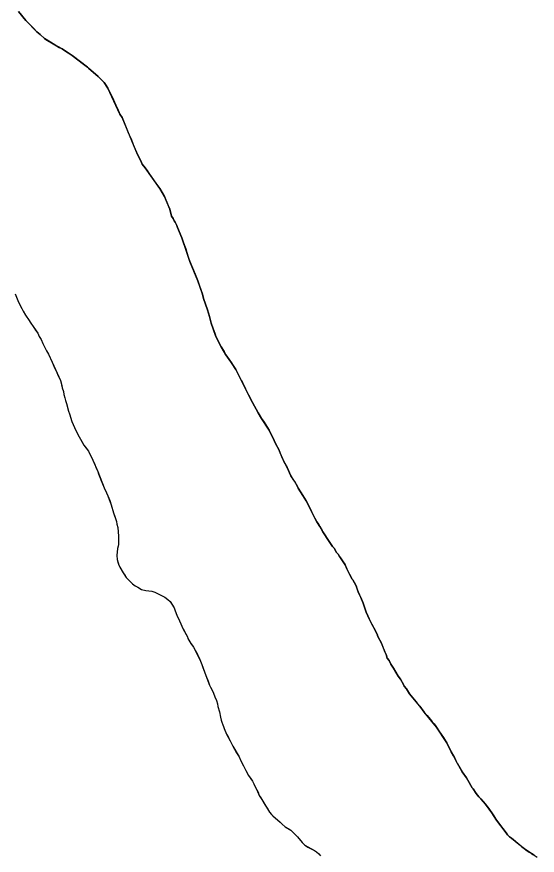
# Model space of a CAD drawing. Extents: x 3172231 to 3210228, y 940198 to 965780.
# Drawn here: x 3176747 to 3177095, y 954507 to 955068 of the extents above; entities that cross this region are included whole.
import ezdxf

# ---------------------------------------------------------------- set-up
doc = ezdxf.new("R2010")
doc.units = 0
doc.layers.add('V-SITE-VEGE', color=7, linetype='Continuous')
doc.layers.add('V-TOPO-SHOR', color=7, linetype='Continuous')

msp = doc.modelspace()

# ---------------------------------------------------------------- linework, layer by layer
at = {"layer": 'V-SITE-VEGE'}
for p, q in [((3176752.577, 955065.694), (3176747.654, 955071.604)), ((3176759.973, 955058.159), (3176752.577, 955065.694)), ((3176762.267, 955056.361), (3176759.973, 955058.159)), ((3176765.087, 955053.668), (3176762.267, 955056.361)), ((3176772.154, 955049.336), (3176765.087, 955053.668)), ((3176776.93, 955046.627), (3176772.154, 955049.336)), ((3176779.756, 955044.644), (3176776.93, 955046.627)), ((3176780.996, 955044.099), (3176779.756, 955044.644)), ((3176783.646, 955042.297), (3176780.996, 955044.099)), ((3176793.882, 955034.382), (3176783.646, 955042.297)), ((3176794.586, 955033.665), (3176793.882, 955034.382)), ((3176801.111, 955028.092), (3176794.586, 955033.665)), ((3176805.164, 955024.148), (3176801.111, 955028.092)), ((3176807.617, 955020.388), (3176805.164, 955024.148)), ((3176815.633, 955003.074), (3176807.617, 955020.388)), ((3176817.034, 955000.749), (3176815.633, 955003.074)), ((3176827.291, 954975.946), (3176817.034, 955000.749)), ((3176829.564, 954971.66), (3176827.291, 954975.946)), ((3176830.432, 954969.519), (3176829.564, 954971.66)), ((3176832.542, 954967.009), (3176830.432, 954969.519)), ((3176842.19, 954953.236), (3176832.542, 954967.009)), ((3176843.943, 954950.553), (3176842.19, 954953.236)), ((3176845.34, 954947.872), (3176843.943, 954950.553)), ((3176848.993, 954939.305), (3176845.34, 954947.872)), ((3176850.195, 954934.675), (3176848.993, 954939.305)), ((3176851.246, 954933.065), (3176850.195, 954934.675)), ((3176851.944, 954931.636), (3176851.246, 954933.065)), ((3176852.647, 954930.741), (3176851.944, 954931.636)), ((3176853.691, 954928.42), (3176852.647, 954930.741)), ((3176854.035, 954927.173), (3176853.691, 954928.42)), ((3176856.995, 954920.214), (3176854.035, 954927.173)), ((3176860.458, 954910.406), (3176856.995, 954920.214)), ((3176862.356, 954904.344), (3176860.458, 954910.406)), ((3176867.749, 954891.495), (3176862.356, 954904.344)), ((3176870.864, 954882.402), (3176867.749, 954891.495)), ((3176745.561, 954882.617), (3176747.824, 954877.083)), ((3176871.55, 954879.551), (3176870.864, 954882.402)), ((3176874.147, 954872.063), (3176871.55, 954879.551)), ((3176747.824, 954877.083), (3176749.917, 954872.977)), ((3176749.917, 954872.977), (3176750.788, 954871.013)), ((3176750.788, 954871.013), (3176752.364, 954868.51)), ((3176752.364, 954868.51), (3176754.994, 954864.752)), ((3176875.527, 954867.605), (3176874.147, 954872.063)), ((3176754.994, 954864.752), (3176755.518, 954863.681)), ((3176755.518, 954863.681), (3176757.974, 954860.105)), ((3176876.727, 954862.972), (3176875.527, 954867.605)), ((3176879.844, 954854.055), (3176876.727, 954862.972)), ((3176757.974, 954860.105), (3176759.205, 954858.495)), ((3176759.205, 954858.495), (3176760.606, 954856.345)), ((3176760.606, 954856.345), (3176761.652, 954854.205)), ((3176761.652, 954854.205), (3176762.879, 954852.237)), ((3176762.879, 954852.237), (3176764.095, 954849.382)), ((3176883.336, 954847.268), (3176879.844, 954854.055)), ((3176764.095, 954849.382), (3176766.541, 954844.561)), ((3176886.49, 954841.907), (3176883.336, 954847.268)), ((3176766.541, 954844.561), (3176767.765, 954842.417)), ((3176767.765, 954842.417), (3176770.203, 954836.883)), ((3176888.591, 954838.687), (3176886.49, 954841.907)), ((3176770.203, 954836.883), (3176775.777, 954824.744)), ((3176890.17, 954836.541), (3176888.591, 954838.687)), ((3176893.15, 954832.068), (3176890.17, 954836.541)), ((3176897.691, 954823.317), (3176893.15, 954832.068)), ((3176775.777, 954824.744), (3176776.975, 954819.755)), ((3176776.975, 954819.755), (3176777.842, 954817.259)), ((3176899.607, 954819.032), (3176897.691, 954823.317)), ((3176904.32, 954809.925), (3176899.607, 954819.032)), ((3176777.842, 954817.259), (3176778.182, 954815.301)), ((3176778.182, 954815.301), (3176778.692, 954813.163)), ((3176778.692, 954813.163), (3176779.208, 954811.203)), ((3176779.208, 954811.203), (3176779.9, 954809.241)), ((3176779.9, 954809.241), (3176781.1, 954804.252)), ((3176907.992, 954803.136), (3176904.32, 954809.925)), ((3176781.1, 954804.252), (3176781.792, 954802.468)), ((3176781.792, 954802.468), (3176783.523, 954797.297)), ((3176910.267, 954799.204), (3176907.992, 954803.136)), ((3176783.523, 954797.297), (3176785.262, 954793.195)), ((3176915.529, 954791.511), (3176910.267, 954799.204)), ((3176785.262, 954793.195), (3176787.18, 954789.089)), ((3176918.84, 954784.548), (3176915.529, 954791.511)), ((3176787.18, 954789.089), (3176791.553, 954781.405)), ((3176919.885, 954782.05), (3176918.84, 954784.548)), ((3176791.553, 954781.405), (3176794.539, 954777.466)), ((3176921.808, 954778.478), (3176919.885, 954782.05)), ((3176924.239, 954772.412), (3176921.808, 954778.478)), ((3176794.539, 954777.466), (3176797.502, 954771.396)), ((3176797.502, 954771.396), (3176800.81, 954763.72)), ((3176927.382, 954766.337), (3176924.239, 954772.412)), ((3176800.81, 954763.72), (3176804.976, 954752.841)), ((3176929.998, 954760.804), (3176927.382, 954766.337)), ((3176932.275, 954757.228), (3176929.998, 954760.804)), ((3176934.374, 954753.652), (3176932.275, 954757.228)), ((3176804.976, 954752.841), (3176806.542, 954749.448)), ((3176934.899, 954752.581), (3176934.374, 954753.652)), ((3176938.053, 954747.754), (3176934.899, 954752.581)), ((3176806.542, 954749.448), (3176807.593, 954747.481)), ((3176807.593, 954747.481), (3176809.846, 954741.419)), ((3176940.154, 954744.178), (3176938.053, 954747.754)), ((3176809.846, 954741.419), (3176811.396, 954736.07)), ((3176943.295, 954738.106), (3176940.154, 954744.178)), ((3176811.396, 954736.07), (3176813.299, 954730.364)), ((3176945.913, 954732.572), (3176943.295, 954738.106)), ((3176813.299, 954730.364), (3176813.639, 954728.406)), ((3176813.639, 954728.406), (3176814.151, 954726.27)), ((3176947.312, 954730.069), (3176945.913, 954732.572)), ((3176949.417, 954727.028), (3176947.312, 954730.069)), ((3176814.151, 954726.27), (3176814.63, 954720.399)), ((3176951.338, 954723.456), (3176949.417, 954727.028)), ((3176955.542, 954716.839), (3176951.338, 954723.456)), ((3176814.63, 954720.399), (3176814.579, 954714.89)), ((3176957.824, 954713.62), (3176955.542, 954716.839)), ((3176814.02, 954712.227), (3176813.622, 954707.611)), ((3176814.579, 954714.89), (3176814.02, 954712.227)), ((3176959.055, 954712.186), (3176957.824, 954713.62)), ((3176960.275, 954709.686), (3176959.055, 954712.186)), ((3176813.622, 954707.611), (3176813.776, 954704.942)), ((3176961.508, 954708.43), (3176960.275, 954709.686)), ((3176962.383, 954706.823), (3176961.508, 954708.43)), ((3176963.085, 954705.928), (3176962.383, 954706.823)), ((3176966.241, 954701.277), (3176963.085, 954705.928)), ((3176813.776, 954704.942), (3176814.806, 954701.023)), ((3176814.806, 954701.023), (3176817.78, 954695.839)), ((3176967.462, 954698.6), (3176966.241, 954701.277)), ((3176817.78, 954695.839), (3176819.885, 954692.798)), ((3176970.778, 954691.991), (3176967.462, 954698.6)), ((3176819.885, 954692.798), (3176823.934, 954688.671)), ((3176823.934, 954688.671), (3176825.697, 954687.235)), ((3176971.482, 954691.274), (3176970.778, 954691.991)), ((3176973.577, 954687.166), (3176971.482, 954691.274)), ((3176825.697, 954687.235), (3176827.645, 954686.326)), ((3176827.645, 954686.326), (3176829.943, 954684.884)), ((3176829.943, 954684.884), (3176832.957, 954684.145)), ((3176832.957, 954684.145), (3176836.863, 954683.576)), ((3176836.863, 954683.576), (3176838.991, 954683.023)), ((3176974.962, 954683.244), (3176973.577, 954687.166)), ((3176976.704, 954679.494), (3176974.962, 954683.244)), ((3176838.991, 954683.023), (3176843.414, 954680.85)), ((3176843.414, 954680.85), (3176845.714, 954679.582)), ((3176845.714, 954679.582), (3176847.656, 954678.142)), ((3176847.656, 954678.142), (3176849.241, 954676.709)), ((3176978.269, 954675.568), (3176976.704, 954679.494)), ((3176849.241, 954676.709), (3176851.869, 954672.416)), ((3176851.869, 954672.416), (3176852.563, 954670.454)), ((3176980.348, 954669.684), (3176978.269, 954675.568)), ((3176852.563, 954670.454), (3176853.085, 954669.383)), ((3176853.085, 954669.383), (3176853.951, 954666.887)), ((3176853.951, 954666.887), (3176854.826, 954665.457)), ((3176981.39, 954667.186), (3176980.348, 954669.684)), ((3176982.261, 954665.221), (3176981.39, 954667.186)), ((3176854.826, 954665.457), (3176857.959, 954658.318)), ((3176987.676, 954654.863), (3176982.261, 954665.221)), ((3176857.959, 954658.318), (3176860.757, 954653.136)), ((3176860.757, 954653.136), (3176861.101, 954652.067)), ((3176861.101, 954652.067), (3176863.024, 954648.672)), ((3176988.194, 954653.257), (3176987.676, 954654.863)), ((3176990.291, 954649.329), (3176988.194, 954653.257)), ((3176863.024, 954648.672), (3176864.777, 954646.167)), ((3176864.777, 954646.167), (3176869.148, 954637.95)), ((3176993.594, 954641.299), (3176990.291, 954649.329)), ((3176994.461, 954638.802), (3176993.594, 954641.299)), ((3176995.689, 954637.191), (3176994.461, 954638.802)), ((3176869.148, 954637.95), (3176869.492, 954636.701)), ((3176869.492, 954636.701), (3176870.36, 954634.561)), ((3176870.36, 954634.561), (3176872.959, 954627.25)), ((3176996.91, 954634.692), (3176995.689, 954637.191)), ((3176998.663, 954632.183), (3176996.91, 954634.692)), ((3176872.959, 954627.25), (3176875.566, 954620.827)), ((3177001.637, 954626.826), (3176998.663, 954632.183)), ((3177003.218, 954624.677), (3177001.637, 954626.826)), ((3177005.315, 954621.103), (3177003.218, 954624.677)), ((3176875.566, 954620.827), (3176878.183, 954615.469)), ((3177005.839, 954620.032), (3177005.315, 954621.103)), ((3177007.244, 954618.242), (3177005.839, 954620.032)), ((3177009.348, 954615.023), (3177007.244, 954618.242)), ((3176878.183, 954615.469), (3176879.048, 954612.973)), ((3176879.048, 954612.973), (3176880.092, 954610.474)), ((3176880.092, 954610.474), (3176880.78, 954608.156)), ((3177016.202, 954606.606), (3177009.348, 954615.023)), ((3176880.78, 954608.156), (3176881.122, 954606.376)), ((3176881.122, 954606.376), (3176882.154, 954602.989)), ((3177019.188, 954602.667), (3177016.202, 954606.606)), ((3176882.154, 954602.989), (3176882.832, 954599.251)), ((3176882.832, 954599.251), (3176883.346, 954597.291)), ((3177027.452, 954592.636), (3177019.188, 954602.667)), ((3176883.346, 954597.291), (3176883.869, 954596.044)), ((3176883.869, 954596.044), (3176884.385, 954594.082)), ((3176884.385, 954594.082), (3176884.909, 954593.009)), ((3176884.909, 954593.009), (3176885.251, 954591.764)), ((3176885.251, 954591.764), (3176886.992, 954587.836)), ((3176886.992, 954587.836), (3176889.439, 954583.549)), ((3177034.286, 954582.085), (3177027.452, 954592.636)), ((3176889.439, 954583.549), (3176891.184, 954579.797)), ((3177037.073, 954576.195), (3177034.286, 954582.085)), ((3176891.184, 954579.797), (3176895.385, 954572.65)), ((3176895.385, 954572.65), (3176896.427, 954570.151)), ((3177038.824, 954573.334), (3177037.073, 954576.195)), ((3177040.219, 954570.299), (3177038.824, 954573.334)), ((3176896.427, 954570.151), (3176898.35, 954566.756)), ((3176898.35, 954566.756), (3176899.22, 954564.968)), ((3177044.594, 954562.791), (3177040.219, 954570.299)), ((3176899.22, 954564.968), (3176899.745, 954563.544)), ((3176899.745, 954563.544), (3176901.67, 954560.325)), ((3176901.67, 954560.325), (3176904.299, 954556.391)), ((3177047.401, 954558.678), (3177044.594, 954562.791)), ((3176904.299, 954556.391), (3176905.172, 954554.607)), ((3176905.172, 954554.607), (3176905.518, 954553.536)), ((3177051.25, 954552.065), (3177047.401, 954558.678)), ((3176905.518, 954553.536), (3176907.267, 954550.677)), ((3176907.267, 954550.677), (3176908.834, 954546.927)), ((3177051.952, 954551.349), (3177051.25, 954552.065)), ((3177053.881, 954548.309), (3177051.952, 954551.349)), ((3176908.834, 954546.927), (3176910.587, 954544.246)), ((3176910.587, 954544.246), (3176915.662, 954535.667)), ((3177055.636, 954545.983), (3177053.881, 954548.309)), ((3177057.047, 954544.723), (3177055.636, 954545.983)), ((3177060.036, 954541.141), (3177057.047, 954544.723)), ((3177064.424, 954535.235), (3177060.036, 954541.141)), ((3176915.662, 954535.667), (3176916.891, 954534.055)), ((3176916.891, 954534.055), (3176917.771, 954533.158)), ((3176917.771, 954533.158), (3176922.711, 954529.025)), ((3177067.402, 954530.406), (3177064.424, 954535.235)), ((3176922.711, 954529.025), (3176924.12, 954527.59)), ((3176924.12, 954527.59), (3176926.238, 954525.97)), ((3176926.238, 954525.97), (3176929.949, 954523.625)), ((3177073.898, 954521.816), (3177067.402, 954530.406)), ((3176929.949, 954523.625), (3176934.352, 954519.14)), ((3177074.953, 954520.561), (3177073.898, 954521.816)), ((3177076.186, 954519.306), (3177074.953, 954520.561)), ((3176934.352, 954519.14), (3176937.516, 954515.38)), ((3176937.516, 954515.38), (3176939.275, 954513.586)), ((3177077.423, 954518.407), (3177076.186, 954519.306)), ((3177084.478, 954512.476), (3177077.423, 954518.407)), ((3176939.275, 954513.586), (3176945.64, 954509.971)), ((3176945.64, 954509.971), (3176947.056, 954509.07)), ((3176947.056, 954509.07), (3176948.643, 954507.81)), ((3177087.126, 954510.495), (3177084.478, 954512.476)), ((3177090.835, 954507.972), (3177087.126, 954510.495)), ((3176948.643, 954507.81), (3176949.874, 954506.377)), ((3177092.781, 954506.889), (3177090.835, 954507.972))]:
    msp.add_line(p, q, dxfattribs=at)
at = {"layer": 'V-TOPO-SHOR'}
for points in [[(3176747.654, 955071.604), (3176752.577, 955065.694), (3176755.746, 955062.464), (3176757.683, 955060.492), (3176759.973, 955058.159), (3176762.267, 955056.361), (3176765.087, 955053.668), (3176766.145, 955052.947), (3176772.156, 955049.336), (3176774.985, 955047.71), (3176776.93, 955046.627), (3176779.756, 955044.644), (3176780.996, 955044.099), (3176783.646, 955042.297), (3176787.35, 955039.42), (3176790.351, 955037.081), (3176793.882, 955034.382), (3176794.586, 955033.665), (3176801.111, 955028.092), (3176803.048, 955026.12), (3176805.164, 955024.146), (3176806.041, 955022.892), (3176807.617, 955020.39), (3176809.883, 955015.571)], [(3176809.883, 955015.571), (3176811.277, 955012.536), (3176812.844, 955008.966), (3176813.89, 955006.824), (3176815.633, 955003.074), (3176817.034, 955000.749), (3176819.815, 954993.969), (3176821.206, 954990.579), (3176822.076, 954988.615), (3176823.295, 954985.76), (3176823.987, 954983.976), (3176824.509, 954982.727), (3176827.291, 954975.946), (3176829.564, 954971.66), (3176830.432, 954969.519), (3176832.542, 954967.011), (3176833.768, 954965.223), (3176834.997, 954963.433), (3176838.505, 954958.423), (3176840.787, 954955.204), (3176842.19, 954953.236), (3176843.943, 954950.553), (3176845.34, 954947.872), (3176847.951, 954941.806), (3176848.993, 954939.307), (3176849.681, 954936.813), (3176850.195, 954934.675), (3176851.246, 954933.065), (3176851.944, 954931.636), (3176852.647, 954930.741), (3176853.691, 954928.42), (3176854.035, 954927.173), (3176856.995, 954920.214), (3176858.207, 954916.824), (3176859.592, 954912.724), (3176860.458, 954910.406), (3176861.32, 954907.553), (3176862.356, 954904.344), (3176866.01, 954895.777), (3176867.749, 954891.495), (3176868.613, 954888.82), (3176870, 954884.898), (3176870.864, 954882.402), (3176871.55, 954879.551), (3176874.147, 954872.061), (3176875.527, 954867.605), (3176876.727, 954862.972), (3176877.766, 954859.939), (3176879.326, 954855.661), (3176879.844, 954854.055), (3176883.336, 954847.268), (3176885.263, 954844.051), (3176886.488, 954841.907), (3176888.591, 954838.687), (3176890.17, 954836.541), (3176890.873, 954835.468), (3176893.15, 954832.068), (3176896.992, 954824.566), (3176897.691, 954823.317), (3176899.607, 954819.032), (3176901.705, 954815.102), (3176902.925, 954812.604), (3176904.322, 954809.925), (3176907.992, 954803.136), (3176910.267, 954799.204), (3176912.02, 954796.699), (3176914.3, 954793.299), (3176915.529, 954791.511), (3176918.84, 954784.548), (3176919.885, 954782.05), (3176921.808, 954778.478), (3176922.85, 954775.979), (3176924.239, 954772.412), (3176925.285, 954770.268), (3176927.382, 954766.337), (3176929.998, 954760.804), (3176931.575, 954758.301), (3176932.275, 954757.228), (3176934.374, 954753.652), (3176934.899, 954752.581), (3176938.053, 954747.754), (3176940.154, 954744.178), (3176941.026, 954742.57), (3176942.249, 954740.072), (3176943.297, 954738.106), (3176943.82, 954737.035), (3176945.913, 954732.572), (3176947.312, 954730.069), (3176948.538, 954728.281), (3176949.417, 954727.028), (3176950.814, 954724.349), (3176951.338, 954723.456), (3176955.542, 954716.839), (3176957.824, 954713.62), (3176959.055, 954712.186), (3176960.275, 954709.686), (3176961.508, 954708.43), (3176962.383, 954706.823), (3176963.085, 954705.928), (3176964.838, 954703.245), (3176965.541, 954702.35)], [(3176745.561, 954882.617), (3176747.822, 954877.083), (3176749.917, 954872.977), (3176750.788, 954871.013), (3176752.364, 954868.51), (3176754.994, 954864.752), (3176755.518, 954863.683), (3176757.974, 954860.103), (3176759.205, 954858.493), (3176760.606, 954856.347), (3176761.652, 954854.205), (3176762.879, 954852.237), (3176764.095, 954849.382), (3176765.668, 954846.347), (3176766.541, 954844.561), (3176767.765, 954842.417), (3176770.203, 954836.883), (3176771.421, 954834.204), (3176773.338, 954830.1), (3176774.385, 954827.779), (3176775.777, 954824.744), (3176776.635, 954821.359), (3176776.975, 954819.755), (3176777.842, 954817.259), (3176778.18, 954815.301), (3176778.692, 954813.163), (3176779.208, 954811.203), (3176779.9, 954809.241), (3176781.1, 954804.252), (3176781.792, 954802.468), (3176782.833, 954799.437), (3176783.523, 954797.297), (3176785.262, 954793.195), (3176787.18, 954789.089), (3176788.403, 954786.942), (3176790.152, 954783.905), (3176791.553, 954781.405), (3176792.432, 954780.329), (3176794.539, 954777.466), (3176797.502, 954771.396), (3176798.721, 954768.539), (3176799.591, 954766.577), (3176800.81, 954763.72), (3176801.33, 954762.295)], [(3176801.33, 954762.295), (3176802.196, 954759.974), (3176802.893, 954758.19), (3176804.976, 954752.839), (3176806.542, 954749.448), (3176807.593, 954747.481), (3176808.805, 954744.272), (3176809.846, 954741.417), (3176811.396, 954736.07), (3176812.262, 954733.573), (3176813.299, 954730.364), (3176813.637, 954728.406), (3176814.151, 954726.268), (3176814.63, 954720.399), (3176814.601, 954717.378), (3176814.579, 954714.89), (3176814.39, 954713.825), (3176814.02, 954712.227), (3176813.622, 954707.611), (3176813.776, 954704.942), (3176814.292, 954703.161), (3176814.806, 954701.023), (3176815.504, 954699.771), (3176817.78, 954695.839), (3176819.006, 954694.051), (3176819.885, 954692.798), (3176820.235, 954692.439), (3176821.118, 954691.542), (3176821.996, 954690.645), (3176823.934, 954688.671), (3176825.697, 954687.233), (3176827.645, 954686.326), (3176829.943, 954684.884), (3176832.957, 954684.145), (3176836.863, 954683.576), (3176838.991, 954683.023), (3176840.76, 954682.117), (3176842.175, 954681.395), (3176843.414, 954680.85), (3176845.714, 954679.582), (3176847.656, 954678.142), (3176849.241, 954676.707), (3176849.943, 954675.634), (3176851.869, 954672.416), (3176852.563, 954670.454), (3176853.085, 954669.383), (3176853.951, 954666.887), (3176854.826, 954665.457), (3176855.522, 954663.849), (3176857.959, 954658.318), (3176858.66, 954657.066), (3176859.706, 954655.102), (3176860.757, 954653.136), (3176861.101, 954652.067), (3176862.15, 954650.101), (3176863.024, 954648.672), (3176863.903, 954647.418), (3176864.779, 954646.167), (3176866.002, 954643.844), (3176867.401, 954641.166), (3176868.273, 954639.558), (3176869.148, 954637.95), (3176869.492, 954636.701), (3176870.36, 954634.561), (3176871.052, 954632.601), (3176872.959, 954627.25), (3176874.524, 954623.502), (3176875.566, 954620.827), (3176876.264, 954619.397), (3176877.485, 954616.899), (3176878.183, 954615.469), (3176879.048, 954612.973), (3176880.092, 954610.474), (3176880.78, 954608.156), (3176881.12, 954606.376), (3176882.154, 954602.991), (3176882.832, 954599.251), (3176883.346, 954597.291), (3176883.869, 954596.042), (3176884.385, 954594.082), (3176884.907, 954593.009), (3176885.251, 954591.764), (3176886.992, 954587.836), (3176888.217, 954585.692), (3176889.441, 954583.547), (3176890.314, 954581.761), (3176891.184, 954579.797), (3176893.633, 954575.511), (3176895.385, 954572.65), (3176896.427, 954570.151), (3176898.35, 954566.756), (3176899.222, 954564.97), (3176899.745, 954563.544), (3176901.67, 954560.325), (3176902.897, 954558.537), (3176904.299, 954556.391), (3176905.172, 954554.607), (3176905.518, 954553.536), (3176907.267, 954550.677), (3176907.963, 954549.069), (3176908.834, 954546.929)], [(3176965.541, 954702.35), (3176966.241, 954701.277), (3176966.766, 954700.205), (3176967.462, 954698.6), (3176969.207, 954695.028), (3176970.253, 954693.062), (3176970.778, 954691.991), (3176971.482, 954691.274), (3176972.354, 954689.666), (3176973.577, 954687.166), (3176974.267, 954685.028), (3176974.962, 954683.244), (3176975.832, 954681.28), (3176976.704, 954679.494), (3176978.269, 954675.568), (3176980.348, 954669.684), (3176981.39, 954667.186), (3176982.261, 954665.221), (3176984.182, 954661.472), (3176986.453, 954657.183), (3176987.676, 954654.863), (3176988.194, 954653.257), (3176989.416, 954650.937), (3176990.291, 954649.329), (3176990.985, 954647.543), (3176992.898, 954642.904), (3176993.594, 954641.299), (3176994.461, 954638.802), (3176995.689, 954637.191), (3176996.91, 954634.692), (3176998.663, 954632.185), (3177001.637, 954626.826), (3177003.218, 954624.677), (3177005.315, 954621.103), (3177005.839, 954620.032), (3177007.244, 954618.242), (3177009.35, 954615.023), (3177011.457, 954612.336), (3177012.688, 954610.904), (3177014.445, 954608.754), (3177016.202, 954606.606), (3177019.188, 954602.667), (3177021.121, 954600.339), (3177023.233, 954597.83), (3177024.462, 954596.218), (3177025.693, 954594.785), (3177026.395, 954593.89), (3177027.45, 954592.636), (3177029.027, 954590.134), (3177032.007, 954585.663), (3177033.409, 954583.517), (3177034.286, 954582.085), (3177035.33, 954579.943), (3177037.073, 954576.195), (3177038.824, 954573.334), (3177039.349, 954572.263), (3177040.219, 954570.299), (3177041.444, 954568.154), (3177044.594, 954562.793), (3177047.399, 954558.678), (3177049.148, 954555.639), (3177050.375, 954553.673), (3177051.25, 954552.065), (3177051.952, 954551.349), (3177053.881, 954548.309), (3177055.636, 954545.983), (3177057.047, 954544.723), (3177060.036, 954541.141), (3177060.562, 954540.427), (3177061.617, 954538.993), (3177064.424, 954535.235), (3177065.651, 954533.269), (3177066.352, 954532.196), (3177067.402, 954530.408), (3177068.981, 954528.261), (3177071.617, 954524.86), (3177073.898, 954521.816), (3177074.953, 954520.561), (3177076.186, 954519.306), (3177077.423, 954518.407), (3177081.304, 954515.171), (3177083.243, 954513.553), (3177084.478, 954512.476), (3177085.889, 954511.394), (3177087.126, 954510.495), (3177089.424, 954509.051), (3177090.837, 954508.15), (3177090.835, 954507.972), (3177091.896, 954507.429), (3177092.781, 954506.889), (3177094.725, 954505.625)], [(3176908.834, 954546.929), (3176909.884, 954545.319), (3176910.587, 954544.246), (3176912.862, 954540.492), (3176914.435, 954537.633), (3176915.662, 954535.667), (3176916.891, 954534.055), (3176917.771, 954533.158), (3176922.711, 954529.025), (3176924.12, 954527.59), (3176926.238, 954525.97), (3176928.533, 954524.528), (3176929.949, 954523.625), (3176930.651, 954522.908), (3176934.35, 954519.14), (3176937.516, 954515.378), (3176939.275, 954513.586), (3176941.397, 954512.322), (3176945.64, 954509.971), (3176947.056, 954509.07), (3176948.643, 954507.81), (3176949.874, 954506.377)]]:
    msp.add_lwpolyline(points, dxfattribs=at)

doc.saveas('drawing.dxf')
